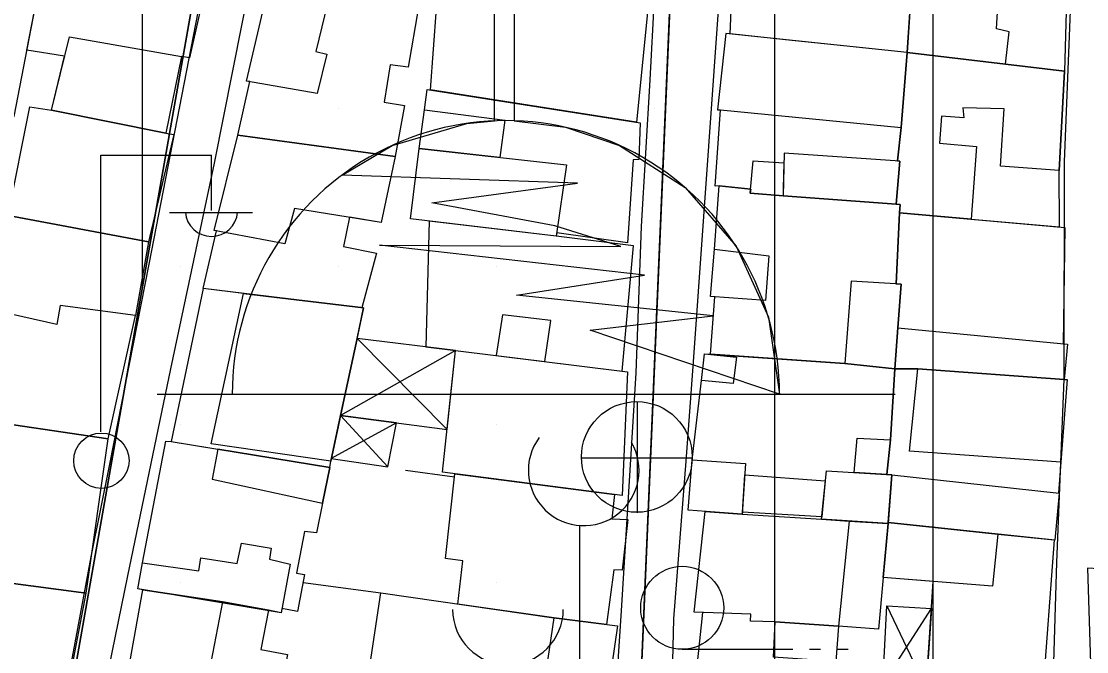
# Model space of a CAD drawing. Extents: x 417997 to 421451, y 4451742 to 4455216.
# Drawn here: x 419405.1 to 419472.5, y 4453268.9 to 4453308.8 of the extents above; entities that cross this region are included whole.
import ezdxf

# ---------------------------------------------------------------- set-up
doc = ezdxf.new("R2010")
doc.units = 0
for name, color, linetype in [('ADA', 7, 'Continuous'), ('B_Mesken', 7, 'Continuous'), ('B_Sundurma', 7, 'Continuous'), ('B_Teras', 7, 'Continuous'), ('Default', 7, 'Continuous'), ('LJ_SEMBOL', 7, 'Continuous'), ('PL_KON_MEV_350', 7, 'Continuous'), ('PL_SAY_DINI_TESIS', 7, 'Continuous'), ('S_Cami_Mescid', 7, 'Continuous'), ('S_Elektrik_Diregi', 7, 'Continuous'), ('S_Minare', 7, 'Continuous'), ('S_Rogar_Kapagi', 7, 'Continuous'), ('S_Tek_Agac', 7, 'Continuous'), ('Sinir_Duvar_tek_tarafa_ait', 7, 'Continuous'), ('TR_DINITESIS', 7, 'Continuous'), ('TR_ORTAYOGUNKONUT', 7, 'Continuous'), ('Yol_Sose', 7, 'Continuous')]:
    doc.layers.add(name, color=color, linetype=linetype)

# ---------------------------------------------------------------- blocks, each defined once
blk = doc.blocks.new('POINT_DISPLAY')
at = {"layer": 'Default'}
blk.add_line((0, 0), (0, 0), dxfattribs=at)

msp = doc.modelspace()

# ---------------------------------------------------------------- linework, layer by layer
at = {"layer": 'ADA'}
for p, q in [((419422.294, 4453346.015), (419405.174, 4453248.815)), ((419422.294, 4453346.015), (419405.174, 4453248.815)), ((419443.28, 4453243.292), (419447.699, 4453346.015)), ((419443.28, 4453243.292), (419447.699, 4453346.015))]:
    msp.add_line(p, q, dxfattribs=at)
at = {"layer": 'B_Mesken'}
for points in [[(419449.954, 4453308.008), (419450.363, 4453317.872), (419461.085, 4453316.893), (419461.067, 4453316.717), (419460.539, 4453312.499), (419460.539, 4453312.499), (419461.512, 4453312.388), (419461.376, 4453310.382), (419461.135, 4453306.834), (419457.735, 4453307.191), (419453.441, 4453307.642)], [(419461.135, 4453306.834), (419461.5, 4453312.202), (419461.512, 4453312.388), (419460.539, 4453312.499), (419461.085, 4453316.893), (419471.363, 4453315.477), (419471.089, 4453305.665), (419467.366, 4453306.102)], [(419397.105, 4453314.297), (419395.157, 4453304.404), (419403.335, 4453302.933), (419404.665, 4453302.783), (419406.593, 4453312.737)], [(419416.951, 4453311.827), (419415.765, 4453306.494), (419415.254, 4453306.579), (419414.262, 4453301.731), (419407.037, 4453303.192), (419407.864, 4453306.595), (419405.476, 4453306.974), (419406.593, 4453312.737), (419406.96, 4453312.665), (419407.035, 4453313.046), (419412.498, 4453312.255)], [(419444.83, 4453310.452), (419444.037, 4453302.42), (419430.993, 4453304.473), (419431.563, 4453312.219), (419432.982, 4453312.019), (419439.974, 4453311.056)], [(419418.806, 4453301.609), (419419.58, 4453304.993), (419419.368, 4453305.03), (419420.873, 4453311.524), (419423.307, 4453310.998), (419424.669, 4453310.744), (419430.242, 4453309.704), (419429.595, 4453305.9), (419428.452, 4453306.058), (419428.064, 4453303.693), (419429.352, 4453303.474), (419428.759, 4453300.248)], [(419449.341, 4453303.213), (419460.762, 4453302.093), (419461.135, 4453306.834), (419449.67, 4453308.038), (419449.141, 4453303.204)], [(419470.778, 4453295.8), (419470.765, 4453299.371), (419471.089, 4453305.665), (419467.366, 4453306.102), (419461.135, 4453306.834), (419460.762, 4453302.093), (419460.525, 4453299.979), (419460.676, 4453299.968), (419460.452, 4453297.246), (419460.698, 4453297.219), (419460.653, 4453296.692), (419465.202, 4453296.291)], [(419443.466, 4453294.804), (419438.982, 4453295.424), (419438.955, 4453295.23), (419429.735, 4453296.309), (419430.289, 4453300.756), (419430.611, 4453303.219), (419430.79, 4453304.505), (419444.268, 4453302.384), (419444.182, 4453300.063), (419443.82, 4453300.052)], [(419404.293, 4453296.526), (419405.653, 4453303.397), (419407.037, 4453303.192), (419414.262, 4453301.731), (419414.778, 4453301.644), (419413.163, 4453294.856)], [(419449.251, 4453298.393), (419449.011, 4453298.392), (419449.341, 4453303.213), (419460.762, 4453302.093), (419460.525, 4453299.979), (419460.676, 4453299.968), (419460.452, 4453297.246), (419453.301, 4453297.77), (419451.225, 4453297.93), (419451.248, 4453298.195)], [(419425.878, 4453296.412), (419425.507, 4453294.564), (419427.591, 4453294.139), (419426.65, 4453290.691), (419416.625, 4453291.916), (419417.475, 4453295.557), (419417.329, 4453295.585), (419418.806, 4453301.609), (419428.759, 4453300.248), (419427.872, 4453296.088)], [(419448.711, 4453287.76), (419448.98, 4453291.385), (419448.716, 4453291.405), (419448.962, 4453294.398), (419449.251, 4453298.393), (419451.248, 4453298.195), (419451.225, 4453297.93), (419453.301, 4453297.77), (419460.452, 4453297.246), (419460.698, 4453297.219), (419460.653, 4453296.692), (419460.439, 4453292.203), (419460.76, 4453292.183), (419460.55, 4453289.413), (419460.354, 4453286.826), (419457.201, 4453287.159)], [(419460.439, 4453292.203), (419460.653, 4453296.692), (419471.113, 4453295.771), (419471.005, 4453288.417), (419471.278, 4453288.391), (419471.077, 4453286.158), (419461.815, 4453286.826), (419460.354, 4453286.826), (419460.55, 4453289.413), (419460.76, 4453292.183), (419460.76, 4453292.183)], [(419404.293, 4453296.526), (419413.163, 4453294.856), (419412.338, 4453290.203), (419407.589, 4453290.824), (419407.362, 4453289.634), (419403.05, 4453290.603)], [(419443.128, 4453286.678), (419443.843, 4453294.613), (419438.955, 4453295.23), (419430.921, 4453296.17), (419430.699, 4453288.211), (419432.577, 4453287.979)], [(419414.598, 4453282.226), (419424.639, 4453280.586), (419424.687, 4453280.982), (419424.687, 4453280.982), (419425.306, 4453283.867), (419426.354, 4453288.749), (419426.768, 4453290.677), (419419.17, 4453291.591), (419416.625, 4453291.916)], [(419403.05, 4453290.603), (419401.77, 4453283.699), (419410.623, 4453282.406), (419412.338, 4453290.203), (419407.589, 4453290.824), (419407.362, 4453289.634)], [(419431.753, 4453280.283), (419432.577, 4453287.979), (419443.452, 4453286.638), (419443.112, 4453278.808)], [(419447.543, 4453281.079), (419448.137, 4453286.088), (419448.338, 4453287.786), (419457.201, 4453287.159), (419460.354, 4453286.826), (419460.08, 4453282.334), (419459.868, 4453280.136), (419460.181, 4453280.116), (419459.952, 4453277.108), (419459.947, 4453277.04), (419455.728, 4453277.319), (419455.743, 4453277.466), (419450.722, 4453277.762), (419450.713, 4453277.634), (419447.3, 4453277.885), (419447.543, 4453281.079)], [(419460.08, 4453282.334), (419460.354, 4453286.826), (419461.815, 4453286.826), (419471.077, 4453286.158), (419471.261, 4453286.145), (419470.856, 4453280.933), (419470.706, 4453278.979), (419470.76, 4453278.973), (419470.485, 4453276.002), (419459.952, 4453277.108), (419460.181, 4453280.116), (419459.868, 4453280.136)], [(419409.218, 4453272.646), (419410.623, 4453282.406), (419401.77, 4453283.699), (419400.655, 4453283.756), (419399.294, 4453276.411), (419398.346, 4453276.503), (419398, 4453274.043), (419398.7, 4453274.04)], [(419414.598, 4453282.226), (419414.598, 4453282.226), (419417.556, 4453281.743), (419424.639, 4453280.586), (419424.173, 4453278.335), (419423.781, 4453276.457), (419423.036, 4453276.532), (419422.532, 4453273.897), (419423.04, 4453273.825), (419422.598, 4453271.477), (419421.6, 4453271.668), (419421.551, 4453271.405), (419412.493, 4453272.915), (419412.794, 4453274.553), (419414.265, 4453282.251)], [(419432.728, 4453271.95), (419433.054, 4453274.694), (419431.95, 4453274.83), (419432.548, 4453280.179), (419442.638, 4453278.87), (419442.472, 4453277.336), (419443.479, 4453277.307), (419443.117, 4453274.092), (419442.59, 4453274.106), (419442.126, 4453270.661), (419438.805, 4453271.07)], [(419459.637, 4453273.636), (419459.321, 4453270.368), (419456.796, 4453270.56), (419456.625, 4453268.307), (419456.549, 4453267.665), (419459.344, 4453267.379), (419459.033, 4453263.462), (419458.239, 4453263.5), (419447.454, 4453264.241), (419448.213, 4453271.421), (419447.677, 4453271.441), (419448.375, 4453277.806), (419450.713, 4453277.634), (419455.728, 4453277.319), (419457.478, 4453277.203), (419459.947, 4453277.04)], [(419462.346, 4453266.632), (419462.797, 4453273.381), (419459.637, 4453273.636), (419459.947, 4453277.04), (419459.952, 4453277.108), (419466.874, 4453276.381), (419470.45, 4453276.005), (419469.708, 4453266.153), (419463.47, 4453266.529)], [(419396.745, 4453263.935), (419407.234, 4453262.271), (419409.218, 4453272.646), (419398.7, 4453274.04)], [(419417.836, 4453272.084), (419420.761, 4453271.554), (419420.278, 4453269.067), (419421.949, 4453268.751), (419421.386, 4453265.791), (419422.371, 4453265.616), (419421.617, 4453261.156), (419420.701, 4453261.354), (419410.988, 4453262.704), (419412.815, 4453272.856)], [(419438.805, 4453271.07), (419442.818, 4453270.576), (419441.705, 4453262.886), (419437.666, 4453263.476), (419437.651, 4453263.373), (419426.67, 4453264.788), (419427.868, 4453272.654)]]:
    msp.add_lwpolyline(points, close=True, dxfattribs=at)
at = {"layer": 'B_Sundurma'}
for p, q in [((419426.354, 4453288.749), (419432.044, 4453282.999)), ((419432.577, 4453287.979), (419425.306, 4453283.867)), ((419428.295, 4453280.627), (419425.306, 4453283.867)), ((419428.847, 4453283.411), (419424.724, 4453281.155)), ((419459.608, 4453266.885), (419462.683, 4453271.671)), ((419459.866, 4453271.836), (419462.346, 4453266.632))]:
    msp.add_line(p, q, dxfattribs=at)
for points in [[(419432.577, 4453287.979), (419426.354, 4453288.749), (419425.306, 4453283.867), (419432.044, 4453282.999)], [(419428.295, 4453280.627), (419428.847, 4453283.411), (419425.306, 4453283.867), (419424.724, 4453281.155)], [(419459.608, 4453266.885), (419459.866, 4453271.836), (419462.683, 4453271.671), (419462.346, 4453266.632)]]:
    msp.add_lwpolyline(points, close=True, dxfattribs=at)
at = {"layer": 'B_Teras'}
for points in [[(419471.363, 4453315.477), (419471.089, 4453305.665), (419467.366, 4453306.102), (419467.6, 4453308.137), (419466.785, 4453308.336), (419467.004, 4453311.865), (419461.5, 4453312.202), (419461.512, 4453312.388), (419460.539, 4453312.499), (419461.067, 4453316.717), (419461.085, 4453316.893)], [(419423.307, 4453310.998), (419424.669, 4453310.744), (419423.742, 4453306.891), (419424.445, 4453306.723), (419423.84, 4453304.246), (419419.368, 4453305.03), (419420.873, 4453311.524)], [(419407.037, 4453303.192), (419408.163, 4453307.822), (419415.254, 4453306.579), (419414.262, 4453301.731)], [(419461.135, 4453306.834), (419471.089, 4453305.665), (419470.765, 4453299.371), (419467.038, 4453299.656), (419467.285, 4453303.264), (419464.673, 4453303.347), (419464.722, 4453302.695), (419463.308, 4453302.819), (419463.185, 4453301.11), (419465.524, 4453300.894), (419465.202, 4453296.291), (419460.653, 4453296.692), (419460.698, 4453297.219), (419460.452, 4453297.246), (419460.676, 4453299.968), (419460.525, 4453299.979), (419460.762, 4453302.093)], [(419430.289, 4453300.756), (419430.611, 4453303.219), (419435.698, 4453302.566), (419435.377, 4453300.195)], [(419418.806, 4453301.609), (419428.759, 4453300.248), (419427.872, 4453296.088), (419422.393, 4453296.979), (419421.779, 4453294.739), (419417.329, 4453295.585)], [(419430.289, 4453300.756), (419439.59, 4453299.73), (419438.955, 4453295.23), (419429.735, 4453296.309)], [(419453.301, 4453297.77), (419451.225, 4453297.93), (419451.407, 4453299.974), (419453.347, 4453299.857), (419453.311, 4453298.231)], [(419453.301, 4453297.77), (419460.452, 4453297.246), (419460.676, 4453299.968), (419453.361, 4453300.477)], [(419452.398, 4453293.973), (419452.184, 4453291.15), (419448.716, 4453291.405), (419448.962, 4453294.398)], [(419460.354, 4453286.826), (419460.76, 4453292.183), (419457.606, 4453292.38), (419457.201, 4453287.159)], [(419417.121, 4453282.088), (419419.17, 4453291.591), (419426.768, 4453290.677), (419424.687, 4453280.982)], [(419438.226, 4453287.282), (419438.619, 4453289.888), (419435.551, 4453290.254), (419435.15, 4453287.662)], [(419460.55, 4453289.413), (419471.278, 4453288.391), (419471.077, 4453286.158), (419461.815, 4453286.826), (419460.354, 4453286.826)], [(419448.137, 4453286.088), (419448.338, 4453287.786), (419450.361, 4453287.572), (419450.139, 4453285.902)], [(419461.815, 4453286.826), (419471.261, 4453286.145), (419470.856, 4453280.933), (419461.302, 4453281.613)], [(419457.798, 4453280.268), (419457.977, 4453282.449), (419460.08, 4453282.334), (419459.868, 4453280.136)], [(419417.556, 4453281.743), (419417.184, 4453279.846), (419424.173, 4453278.335), (419424.639, 4453280.586)], [(419450.929, 4453280.839), (419450.713, 4453277.634), (419447.3, 4453277.885), (419447.543, 4453281.079)], [(419455.743, 4453277.466), (419450.722, 4453277.762), (419450.881, 4453280.117), (419455.969, 4453279.735)], [(419456.033, 4453280.381), (419460.181, 4453280.116), (419459.947, 4453277.04), (419455.728, 4453277.319)], [(419459.952, 4453277.108), (419460.181, 4453280.116), (419470.76, 4453278.973), (419470.485, 4453276.002)], [(419455.728, 4453277.319), (419457.478, 4453277.203), (419456.796, 4453270.56), (419452.793, 4453270.816), (419451.242, 4453270.879), (419451.253, 4453271.313), (419447.677, 4453271.441), (419448.375, 4453277.806), (419450.713, 4453277.634), (419455.728, 4453277.319)], [(419459.637, 4453273.636), (419459.947, 4453277.04), (419459.952, 4453277.108), (419466.874, 4453276.381), (419466.547, 4453273.078)], [(419412.815, 4453272.856), (419412.493, 4453272.915), (419412.794, 4453274.553), (419416.358, 4453274.052), (419416.485, 4453274.882), (419418.771, 4453274.512), (419419.043, 4453275.81), (419420.914, 4453275.487), (419420.821, 4453274.796), (419422.119, 4453274.464), (419421.551, 4453271.405), (419420.761, 4453271.554), (419417.836, 4453272.084)], [(419420.701, 4453261.354), (419410.988, 4453262.704), (419412.815, 4453272.856), (419417.836, 4453272.084), (419416.801, 4453266.602), (419422.371, 4453265.616), (419421.617, 4453261.156)], [(419426.67, 4453264.788), (419427.868, 4453272.654), (419438.805, 4453271.07), (419437.651, 4453263.373)], [(419452.793, 4453270.816), (419456.796, 4453270.56), (419456.625, 4453268.307), (419452.688, 4453268.594)]]:
    msp.add_lwpolyline(points, close=True, dxfattribs=at)
at = {"layer": 'LJ_SEMBOL'}
msp.add_line((419460.376, 4453285.208), (419413.715, 4453285.206), dxfattribs=at)
msp.add_line((419460.376, 4453285.208), (419413.715, 4453285.206), dxfattribs=at)
msp.add_lwpolyline([(419453.072, 4453285.22), (419441.089, 4453289.273), (419448.876, 4453290.189), (419436.442, 4453291.498), (419444.528, 4453292.757), (419427.779, 4453294.645), (419443.034, 4453294.566), (419438.864, 4453295.883), (419431.081, 4453297.318), (419440.303, 4453298.566), (419425.413, 4453299.088), (419428.576, 4453300.963), (419433.303, 4453302.35), (419435.047, 4453302.512), (419435.047, 4453312.93), (419436.297, 4453312.93), (419436.297, 4453302.518), (419439.54, 4453302.11), (419442.955, 4453300.963), (419447.099, 4453298.299), (419450.324, 4453294.577), (419452.371, 4453290.096)], close=True, dxfattribs=at)
msp.add_lwpolyline([(419453.072, 4453285.22), (419441.089, 4453289.273), (419448.876, 4453290.189), (419436.442, 4453291.498), (419444.528, 4453292.757), (419427.779, 4453294.645), (419443.034, 4453294.566), (419438.864, 4453295.883), (419431.081, 4453297.318), (419440.303, 4453298.566), (419425.413, 4453299.088), (419428.576, 4453300.963), (419433.303, 4453302.35), (419435.047, 4453302.512), (419435.047, 4453312.93), (419436.297, 4453312.93), (419436.297, 4453302.518), (419439.54, 4453302.11), (419442.955, 4453300.963), (419447.099, 4453298.299), (419450.324, 4453294.577), (419452.371, 4453290.096)], close=True, dxfattribs=at)
msp.add_arc((419435.765, 4453285.22), 17.306, 359.96699, 180, dxfattribs=at)
msp.add_arc((419435.765, 4453285.22), 17.306, 359.96699, 180, dxfattribs=at)
at = {"layer": 'PL_KON_MEV_350'}
for points in [[(419538.271, 4453270.354), (419472.551, 4453274.22), (419473.655, 4453239.427), (419443.28, 4453243.292), (419447.699, 4453346.015), (419493.537, 4453343.254), (419486.196, 4453394.643), (419482.741, 4453418.829), (419547.376, 4453427.039)], [(419336.411, 4453419.594), (419378.05, 4453410.554), (419381.68, 4453409.847), (419385.337, 4453409.294), (419389.015, 4453408.897), (419392.705, 4453408.657), (419396.403, 4453408.574), (419400.101, 4453408.648), (419403.792, 4453408.879), (419407.471, 4453409.267), (419430.493, 4453412.192), (419428.241, 4453394.013), (419422.294, 4453346.015), (419405.174, 4453248.815), (419443.28, 4453243.292), (419473.655, 4453239.427), (419533.301, 4453230.038)]]:
    msp.add_lwpolyline(points, dxfattribs=at)
at = {"layer": 'PL_SAY_DINI_TESIS'}
msp.add_lwpolyline([(419447.699, 4453346.015), (419443.28, 4453243.292), (419405.174, 4453248.815), (419422.294, 4453346.015)], close=True, dxfattribs=at)
msp.add_lwpolyline([(419447.699, 4453346.015), (419443.28, 4453243.292), (419405.174, 4453248.815), (419422.294, 4453346.015)], close=True, dxfattribs=at)
at = {"layer": 'S_Cami_Mescid'}
msp.add_arc((419435.898, 4453271.612), 3.5, 180, 0, dxfattribs=at)
at = {"layer": 'S_Elektrik_Diregi'}
for p, q in [((419410.148, 4453282.853), (419410.148, 4453300.353)), ((419410.148, 4453300.353), (419417.148, 4453300.353)), ((419417.148, 4453296.853), (419417.148, 4453300.353)), ((419414.488, 4453296.713), (419419.738, 4453296.713))]:
    msp.add_line(p, q, dxfattribs=at)
msp.add_circle((419410.184, 4453281.017), 1.75, dxfattribs=at)
msp.add_arc((419417.148, 4453296.866), 1.658, 184.83843, 355.14641, dxfattribs=at)
at = {"layer": 'S_Minare'}
msp.add_line((419440.419, 4453276.92), (419440.419, 4453266.398), dxfattribs=at)
msp.add_arc((419440.691, 4453280.409), 3.5, 143.60214, 30.48893, dxfattribs=at)
at = {"layer": 'S_Rogar_Kapagi'}
for p, q in [((419444.101, 4453277.726), (419444.101, 4453284.726)), ((419440.531, 4453281.191), (419447.531, 4453281.191))]:
    msp.add_line(p, q, dxfattribs=at)
msp.add_circle((419444.048, 4453281.254), 3.5, dxfattribs=at)
at = {"layer": 'S_Tek_Agac'}
for p, q in [((419446.916, 4453269.087), (419453.916, 4453269.087)), ((419454.966, 4453269.087), (419455.666, 4453269.087)), ((419456.716, 4453269.087), (419457.416, 4453269.087))]:
    msp.add_line(p, q, dxfattribs=at)
msp.add_circle((419446.916, 4453271.712), 2.625, dxfattribs=at)
at = {"layer": 'Sinir_Duvar_tek_tarafa_ait'}
for points in [[(419429.415, 4453280.424), (419432.527, 4453279.998)], [(419422.942, 4453273.304), (419427.868, 4453272.654)]]:
    msp.add_lwpolyline(points, dxfattribs=at)
at = {"layer": 'TR_ORTAYOGUNKONUT'}
for p, q in [((419412.78, 4453291.998), (419412.78, 4453409.942)), ((419412.78, 4453291.998), (419412.78, 4453409.942)), ((419452.78, 4453206.636), (419452.78, 4453345.709)), ((419452.78, 4453206.636), (419452.78, 4453345.709)), ((419462.78, 4453205.003), (419462.78, 4453345.107)), ((419462.78, 4453205.003), (419462.78, 4453345.107))]:
    msp.add_line(p, q, dxfattribs=at)
at = {"layer": 'Yol_Sose'}
for points in [[(419419.597, 4453347.975), (419419.406, 4453346.242), (419419.337, 4453345.387), (419419.308, 4453344.584), (419419.355, 4453344.064), (419419.598, 4453342.88), (419419.804, 4453342.403), (419420.098, 4453341.943), (419420.394, 4453341.63), (419420.735, 4453341.363), (419421.197, 4453341.01), (419421.656, 4453340.63), (419421.893, 4453340.43), (419422.113, 4453340.144), (419422.286, 4453339.894), (419422.399, 4453339.644), (419422.569, 4453339.115), (419422.545, 4453338.801), (419421.643, 4453333.83), (419419.057, 4453322.809), (419416.307, 4453309.496), (419413.18, 4453293.455), (419410.704, 4453280.799), (419409.529, 4453274.942)], [(419426.612, 4453347.239), (419426.326, 4453344.55), (419426.214, 4453342.479), (419426.156, 4453340.633), (419425.519, 4453336.859), (419423.313, 4453327.799), (419420.22, 4453314.507), (419417.31, 4453299.832), (419414.558, 4453286.831), (419411.836, 4453273.732), (419408.274, 4453256.298)], [(419444.351, 4453295.825), (419444.901, 4453305.11), (419445.712, 4453320.554), (419446.376, 4453335.856), (419446.939, 4453345.917), (419446.898, 4453346.281)], [(419472.007, 4453334.863), (419472.063, 4453324.228), (419471.6, 4453313.195), (419471.073, 4453299.923), (419471.053, 4453286.185), (419470.597, 4453274.58)], [(419470.597, 4453274.58), (419470.191, 4453261.23), (419469.954, 4453249.99), (419469.873, 4453244.351), (419469.809, 4453244.278), (419469.759, 4453244.231), (419461.022, 4453244.675), (419449.206, 4453245.414), (419446.486, 4453245.688), (419446.486, 4453245.693), (419446.461, 4453245.717), (419446.382, 4453245.823), (419446.38, 4453245.851), (419446.391, 4453255.682), (419446.267, 4453259.16), (419446.22, 4453263.898), (419446.386, 4453271.021), (419447.16, 4453280.981), (419447.628, 4453287.278), (419449.26, 4453310.112)], [(419408.274, 4453256.298), (419407.665, 4453251.877), (419407.765, 4453251.688), (419407.952, 4453251.515), (419423.208, 4453248.931), (419432.754, 4453247.381), (419433.081, 4453247.354), (419433.695, 4453247.343), (419434.398, 4453247.467), (419442.436, 4453252.538), (419442.725, 4453253.043), (419442.739, 4453253.288), (419442.395, 4453259.343), (419442.474, 4453262.247), (419443.069, 4453271.525), (419444.015, 4453286.584), (419444.351, 4453295.825)], [(419409.529, 4453274.942), (419405.414, 4453252.839), (419405.166, 4453252.354), (419405.028, 4453252.058), (419404.511, 4453251.901), (419403.426, 4453251.914), (419400.361, 4453252.138), (419385.269, 4453255.074), (419385.255, 4453256.699), (419386.516, 4453261.586), (419390.385, 4453283.209)]]:
    msp.add_lwpolyline(points, dxfattribs=at)

# ---------------------------------------------------------------- block references
at = {"layer": 'TR_DINITESIS', "xscale": 0.1, "yscale": 0.10000000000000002}
for p in [(419415.174, 4453303.292), (419415.174, 4453303.292), (419425.174, 4453303.292), (419425.174, 4453303.292), (419435.174, 4453303.292), (419435.174, 4453303.292), (419445.174, 4453303.292), (419445.174, 4453303.292), (419415.174, 4453293.292), (419415.174, 4453293.292), (419425.174, 4453293.292), (419425.174, 4453293.292), (419435.174, 4453293.292), (419435.174, 4453293.292), (419445.174, 4453293.292), (419445.174, 4453293.292), (419415.174, 4453283.292), (419415.174, 4453283.292), (419425.174, 4453283.292), (419425.174, 4453283.292), (419435.174, 4453283.292), (419435.174, 4453283.292), (419415.174, 4453273.292), (419415.174, 4453273.292), (419425.174, 4453273.292), (419425.174, 4453273.292), (419435.174, 4453273.292), (419435.174, 4453273.292)]:
    msp.add_blockref('POINT_DISPLAY', p, dxfattribs=at)

doc.saveas('drawing.dxf')
